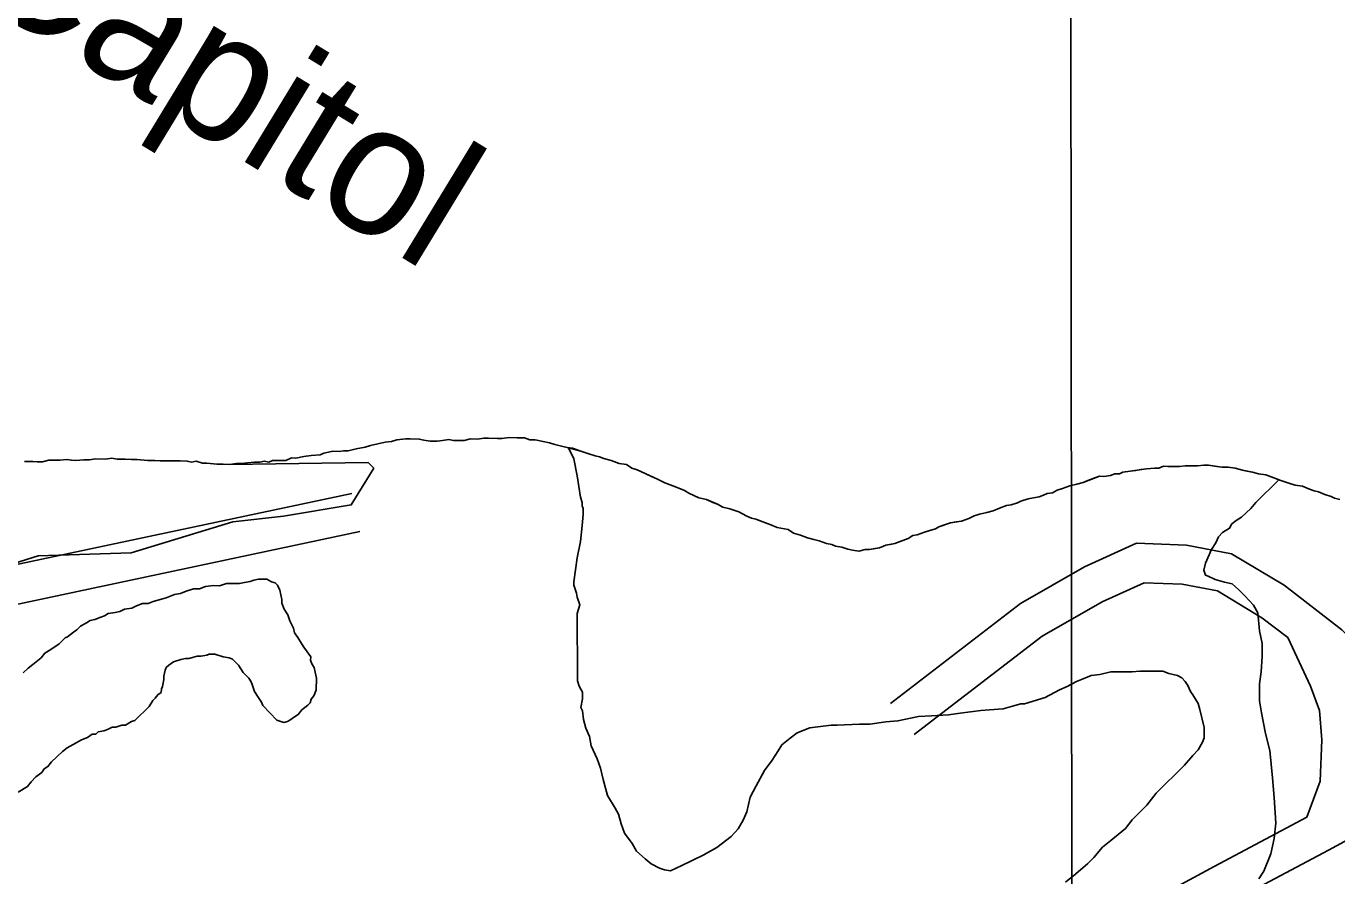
# Model space of a CAD drawing. Extents: x 3313447 to 3351316, y 703786 to 729172.
# Drawn here: x 3327294 to 3328298, y 712016 to 712667 of the extents above; entities that cross this region are included whole.
import ezdxf

# ---------------------------------------------------------------- set-up
doc = ezdxf.new("R2010")
doc.units = 0
for name, color, linetype in [('V-GRID-MAJR', 7, 'Continuous'), ('V-RIVR-IDEN', 7, 'Continuous'), ('V-ROAD-CNTR', 7, 'Continuous'), ('V-SITE-VEGE', 7, 'Continuous'), ('V-TOPO-SHOR', 7, 'Continuous')]:
    doc.layers.add(name, color=color, linetype=linetype)

msp = doc.modelspace()

# ---------------------------------------------------------------- linework, layer by layer
at = {"layer": 'V-GRID-MAJR'}
msp.add_line((3328098.9, 709181.3), (3328090.9, 715239.9), dxfattribs=at)
at = {"layer": 'V-ROAD-CNTR'}
for points in [[(3327266.9, 712250.1), (3327543.2, 712308.7)], [(3327259.4, 712217.9), (3327549.4, 712279.4)], [(3328620.3, 712131.5), (3328470.8, 712134), (3328421.1, 712139.4), (3328364.9, 712157.9), (3328337.7, 712169.7), (3328302, 712204), (3328257.7, 712238.2), (3328217.5, 712262.4), (3328183, 712268.9), (3328144.7, 712270.4), (3328104.7, 712252.4), (3328055.6, 712224.3), (3327956, 712147.7)], [(3328206.6, 712233.9), (3328179.7, 712239), (3328150.6, 712240.1), (3328118.3, 712225.6), (3328072.3, 712199.3), (3327974.3, 712123.9)], [(3328260.5, 712198.1), (3328240.8, 712213.4), (3328206.6, 712233.9)], [(3328275.2, 712060.6), (3328285.5, 712088), (3328286.6, 712119.9), (3328284.8, 712142.3), (3328278.1, 712161), (3328260.5, 712198.1)], [(3327710.9, 711689.5), (3327818.6, 711734), (3327884, 711755.9), (3327929.9, 711774.6), (3327966.5, 711808.4), (3327998.1, 711854.6), (3328029.2, 711887.4), (3328080.7, 711919), (3328149.8, 711959.4), (3328218.2, 711996.2), (3328291.7, 712035.3), (3328340.7, 712061.7), (3328387.6, 712079.4), (3328427.6, 712090), (3328472.2, 712104)], [(3327699.5, 711717.3), (3327808.1, 711762.1), (3327873.5, 711784.1), (3327913.6, 711800.4), (3327943.7, 711828.2), (3327974.7, 711873.5), (3328010.1, 711910.9), (3328065.2, 711944.8), (3328135.2, 711985.5), (3328204.1, 712022.6), (3328275.2, 712060.6)]]:
    msp.add_lwpolyline(points, dxfattribs=at)
at = {"layer": 'V-SITE-VEGE'}
for points in [[(3327292.5, 712333.1), (3327306.3, 712332.9), (3327311.1, 712334.2), (3327319.4, 712334.1), (3327324.9, 712334.7), (3327328.3, 712334), (3327331.7, 712333.9), (3327338, 712334.5), (3327342.1, 712334.5), (3327346.9, 712335.1), (3327354.5, 712335), (3327359.3, 712335.6), (3327363.4, 712334.9), (3327378.6, 712334.6), (3327386.8, 712333.8), (3327417.1, 712333.4), (3327420.5, 712332.7), (3327424, 712333.3), (3327428.8, 712331.9), (3327432.2, 712331.8), (3327439.8, 712331.1), (3327449.4, 712330.9), (3327555.7, 712332.3), (3327560, 712327.9), (3327542.8, 712299.8), (3327490.9, 712291.2), (3327452, 712286.9), (3327374.2, 712263.1), (3327303, 712260.9), (3327227.3, 712237.1)], [(3328176, 712169.2), (3328169.5, 712170.5), (3328164.9, 712172.5), (3328147.2, 712172.5), (3328141.3, 712171.8), (3328124.9, 712171.8), (3328116.4, 712169.8), (3328109.8, 712169.2), (3328102.6, 712165.9), (3328098.7, 712164.6), (3328091.5, 712160.6), (3328085.6, 712158), (3328074.5, 712152.1), (3328058.8, 712147.5), (3328056.1, 712147.5), (3328049.6, 712145.5), (3328042.4, 712143.5), (3328031.9, 712142.9), (3328025.3, 712142.2), (3328009.6, 712140.2), (3328000.5, 712138.9), (3327987.4, 712138.3), (3327977.5, 712137.6), (3327961.8, 712134.3), (3327952.6, 712133.6), (3327940.2, 712131.7), (3327932.3, 712131.7), (3327915.3, 712131), (3327910.7, 712131), (3327894.3, 712129), (3327884.5, 712125.1), (3327879.3, 712121.1), (3327872.7, 712115.9), (3327870.1, 712111.3), (3327865.5, 712104.1), (3327859.6, 712096.2), (3327853.1, 712084.4), (3327848.5, 712075.9), (3327845.9, 712064.7), (3327843.3, 712058.2), (3327839.4, 712051.6), (3327834.1, 712045.7), (3327823, 712037.2), (3327812.5, 712031.3), (3327796.1, 712023.4), (3327787.6, 712019.5), (3327783, 712020.1), (3327779.1, 712021.4), (3327772.6, 712024.7), (3327768, 712028.6), (3327761.4, 712034.5), (3327758.1, 712040.4), (3327752.2, 712048.3), (3327749.6, 712055.5), (3327747.6, 712062.7), (3327745, 712067.3), (3327739.1, 712077.1), (3327735.8, 712089.5), (3327733.8, 712098), (3327731.2, 712105.3), (3327726.6, 712115.1), (3327725.3, 712122.3), (3327722.7, 712128.8), (3327720.7, 712135.4), (3327720, 712141.9), (3327718.7, 712144.6), (3327720, 712151.1), (3327720, 712156.3), (3327717.4, 712160.9), (3327716.1, 712164.9), (3327716.1, 712172.1), (3327716.1, 712181.2), (3327716.1, 712187.8), (3327716, 712196.3), (3327716, 712202.9), (3327716, 712207.4), (3327716, 712216.6), (3327718, 712223.2), (3327716, 712229.1), (3327715.4, 712232.3), (3327713.4, 712238.2), (3327713.4, 712240.9), (3327716, 712259.2), (3327718.6, 712271.7), (3327719.9, 712284.1), (3327720.5, 712292.6), (3327720.5, 712297.2), (3327719.9, 712299.2), (3327719.9, 712301.8), (3327718.6, 712305.7), (3327715.9, 712322.1), (3327713.3, 712335.2), (3327709.4, 712343.7), (3327718.7, 712341), (3327724.9, 712338.9), (3327729.7, 712337.4), (3327733.1, 712336.7), (3327736.5, 712335.3), (3327742, 712333.8), (3327748.2, 712331.6), (3327753.7, 712330.9)], [(3327753.7, 712330.9), (3327757.8, 712328.1), (3327761.9, 712326.6), (3327777.6, 712319.5), (3327783.1, 712316.7), (3327791.3, 712313.8), (3327798.1, 712311), (3327801.5, 712308.9), (3327809.1, 712305.3), (3327815.2, 712303.9), (3327823.5, 712300.3), (3327827.6, 712298.2), (3327833, 712296.8), (3327839.9, 712294.6), (3327846, 712291.1), (3327849.5, 712289.7), (3327852.9, 712288.9), (3327860.4, 712286.1), (3327864.5, 712284.6), (3327869.3, 712282.5), (3327877.6, 712281), (3327881.7, 712278.2), (3327887.1, 712276.7), (3327892.6, 712274.6), (3327897.4, 712273.2), (3327901.5, 712272.4), (3327907, 712270.3), (3327911.1, 712269.5), (3327913.9, 712268.1), (3327918.7, 712267.4), (3327923.5, 712265.9), (3327926.9, 712265.2), (3327931.7, 712264.4), (3327936.6, 712265.7), (3327940, 712265.7), (3327947.6, 712267), (3327952.4, 712269), (3327959.3, 712270.2), (3327969.7, 712274.2), (3327973.2, 712276.3), (3327976.6, 712276.9), (3327982.2, 712278.9), (3327990.5, 712281.5), (3327993.2, 712282.9), (3328002.2, 712286.2), (3328010.5, 712287.4), (3328016, 712289.4), (3328020.2, 712291.4), (3328024.3, 712292.8), (3328029.9, 712294.1), (3328034.7, 712295.4), (3328039.6, 712297.4), (3328045.1, 712299.4), (3328048.5, 712300), (3328053.4, 712301.3), (3328056.1, 712302.6), (3328061.7, 712304.6), (3328070, 712305.9), (3328073.4, 712307.2), (3328076.2, 712308.6), (3328080.3, 712309.2), (3328083.8, 712311.2), (3328087.9, 712312.5), (3328093.5, 712314.5), (3328099, 712315.8), (3328103.8, 712317.1), (3328116.3, 712321.8), (3328119.7, 712321.7), (3328124.6, 712322.4), (3328128, 712323.7), (3328131.5, 712323.6), (3328134.2, 712325), (3328139.8, 712325.6), (3328152.2, 712327.5), (3328158.4, 712328.1), (3328161.8, 712328), (3328165.3, 712329.4), (3328177.7, 712329.2), (3328181.8, 712329.8), (3328191.4, 712329.7), (3328196.3, 712330.3), (3328199.7, 712330.3), (3328210, 712328.8), (3328214.8, 712328.7), (3328220.3, 712327.9), (3328225.8, 712326.5), (3328233.4, 712325), (3328238.2, 712323.6), (3328243.7, 712322.8), (3328251.9, 712319.9), (3328253.8, 712319.1)], [(3328253.8, 712319.1), (3328236.2, 712301.6), (3328232.2, 712297), (3328225, 712290.5), (3328221.1, 712287.9), (3328217.8, 712285.2), (3328215.9, 712282), (3328210.6, 712278.7), (3328207.4, 712275.4), (3328205.4, 712270.8), (3328202.1, 712265.6), (3328197.6, 712255.1), (3328196.3, 712249.8), (3328197.6, 712245.9), (3328199.5, 712245.3), (3328204.8, 712242.6), (3328212, 712240.7), (3328217.9, 712239.4), (3328223.1, 712234.8), (3328227.7, 712230.2), (3328234.3, 712223), (3328237.6, 712217.1), (3328238.9, 712203.4), (3328240.9, 712193.5), (3328240.9, 712183.7), (3328240.2, 712171.9), (3328238.9, 712162.7), (3328238.9, 712149.6), (3328240.3, 712140.5), (3328243.5, 712124.7), (3328246.8, 712111.6), (3328248.8, 712090.7), (3328250.1, 712075.6), (3328251.5, 712056), (3328250.2, 712044.2), (3328247.6, 712032.4), (3328242.3, 712019.2), (3328238.4, 712013.3)], [(3327291.4, 712171.1), (3327295.1, 712174.7), (3327298.8, 712177.4), (3327305.2, 712182.7), (3327307.9, 712186.3), (3327312.5, 712189), (3327318.9, 712193.4), (3327323.5, 712197.9), (3327325.3, 712198.8), (3327329.9, 712202.3), (3327332.6, 712204.1), (3327335.4, 712206.8), (3327340, 712209.4), (3327342.7, 712211.2), (3327346.4, 712212.1), (3327350.9, 712213.8), (3327353.6, 712214.7), (3327356.4, 712216.5), (3327361.8, 712217.3), (3327365.5, 712218.1), (3327369.1, 712219.9), (3327374.6, 712220.7), (3327378.2, 712222.5), (3327382.8, 712224.2), (3327387.3, 712224.2), (3327390.9, 712225.9), (3327397.3, 712227.7), (3327400.9, 712228.5), (3327407.3, 712231.2), (3327411.9, 712232), (3327416.4, 712233.8), (3327421.9, 712235.5), (3327426.4, 712235.4), (3327431, 712237.2), (3327437.3, 712238), (3327441.8, 712237.9), (3327447.3, 712239.7), (3327457.3, 712239.5)], [(3327457.3, 712239.5), (3327460.9, 712240.4), (3327465.4, 712241.2), (3327468.2, 712242.1), (3327471.8, 712243), (3327478.2, 712242.9), (3327481.8, 712241), (3327484.5, 712240.1), (3327486.2, 712238.2), (3327488, 712234.6), (3327489.7, 712227.3), (3327489.7, 712224.6), (3327491.4, 712220), (3327494.1, 712215.5), (3327495.8, 712210.9), (3327498.5, 712205.4), (3327499.3, 712201.8), (3327502, 712198.1), (3327504.7, 712193.6), (3327506.4, 712190.8), (3327511.8, 712183.5), (3327511.7, 712180.8), (3327512.6, 712178.1), (3327514.4, 712175.3), (3327515.2, 712171.7), (3327516.1, 712167.1), (3327516, 712158.1), (3327515, 712155.4), (3327514.1, 712153.6), (3327512.2, 712150.9), (3327511.3, 712148.2), (3327509.5, 712146.4), (3327504.9, 712142.8)], [(3327504.9, 712142.8), (3327502.1, 712139.3), (3327499.4, 712137.5), (3327495.7, 712134.8), (3327493.9, 712133.9), (3327491.1, 712133.1), (3327485.7, 712134.9), (3327475, 712146), (3327474.1, 712148.7), (3327471.5, 712152.4), (3327468.8, 712156.9), (3327467.1, 712161.5), (3327466.2, 712164.2), (3327464.4, 712167), (3327460, 712171.5), (3327456.4, 712177), (3327451.9, 712181.6), (3327449.2, 712182.6), (3327444.7, 712183.5), (3327438.4, 712185.4), (3327433.9, 712185.5), (3327432.1, 712184.6), (3327427.5, 712183.8), (3327424.8, 712183.8), (3327421.2, 712182.9), (3327418.4, 712182.1), (3327415.7, 712182.1), (3327412.1, 712181.3), (3327406.6, 712179.5), (3327403, 712176.9), (3327401.1, 712175.1), (3327400.2, 712173.3), (3327399.2, 712168.7), (3327399.2, 712166), (3327398.2, 712160.6), (3327397.3, 712158.8), (3327397.2, 712156.1), (3327394.5, 712154.3), (3327392.6, 712151.6), (3327390.8, 712149.8), (3327388, 712145.3), (3327377, 712134.6), (3327374.3, 712133.8), (3327369.7, 712131.1), (3327367, 712131.1), (3327362.4, 712129.4), (3327359.7, 712129.4), (3327356.1, 712127.7), (3327353.3, 712126.8), (3327348.8, 712125.9), (3327347, 712124.2), (3327344.2, 712124.2), (3327340.6, 712121.5), (3327336, 712119.8), (3327329.6, 712116.2), (3327325.1, 712113.6), (3327321.4, 712110.9), (3327313.1, 712102.9), (3327310.4, 712099.3), (3327307.6, 712097.5), (3327305.8, 712094.8), (3327301.2, 712091.3), (3327297.5, 712087.7), (3327294.8, 712084.1), (3327287.5, 712079.7)], [(3328090.3, 712010.6), (3328098.2, 712017.1), (3328107.4, 712025), (3328111.9, 712029.6), (3328118.5, 712037.5), (3328125, 712042.7), (3328136.2, 712051.9), (3328141.4, 712058.5), (3328152.5, 712069.6), (3328159.7, 712078.8), (3328181.3, 712100.4), (3328187.9, 712107.7), (3328191.8, 712112.2), (3328195.1, 712118.1), (3328196.4, 712121.4), (3328196.4, 712129.3), (3328193.1, 712143), (3328191.8, 712147.6), (3328187.8, 712154.2), (3328185.9, 712156.8), (3328183.9, 712161.4), (3328181.9, 712164.6), (3328179.3, 712167.3), (3328176, 712169.2)]]:
    msp.add_lwpolyline(points, dxfattribs=at)
at = {"layer": 'V-TOPO-SHOR'}
for points in [[(3327931.7, 712264.4), (3327926.9, 712265.2), (3327923.5, 712265.9), (3327918.7, 712267.4), (3327913.9, 712268.1), (3327911.1, 712269.5), (3327907, 712270.3), (3327901.5, 712272.4), (3327897.4, 712273.2), (3327892.6, 712274.6), (3327887.1, 712276.7), (3327881.7, 712278.2), (3327877.6, 712281), (3327869.3, 712282.5), (3327864.5, 712284.6), (3327860.4, 712286.1), (3327852.9, 712288.9), (3327849.5, 712289.6), (3327846, 712291.1), (3327839.9, 712294.6), (3327833, 712296.8), (3327827.6, 712298.2), (3327823.5, 712300.3), (3327820, 712301.8), (3327815.2, 712303.9), (3327809.1, 712305.3), (3327801.5, 712308.9), (3327798.1, 712311), (3327791.3, 712313.8), (3327787.2, 712315.3), (3327783.1, 712316.7), (3327777.6, 712319.5), (3327772.8, 712321.7), (3327768, 712323.8), (3327761.9, 712326.6), (3327757.8, 712328.1), (3327753.7, 712330.9), (3327748.2, 712331.6), (3327742, 712333.8), (3327736.5, 712335.3), (3327733.1, 712336.7), (3327729.7, 712337.4), (3327724.9, 712338.9), (3327718.7, 712341), (3327712.5, 712343.2), (3327708.4, 712343.9), (3327705, 712344.6), (3327698.8, 712346.1), (3327694.7, 712347.5), (3327689.9, 712348.3), (3327683.7, 712349.7), (3327679.6, 712349.8), (3327675.5, 712351.2), (3327670, 712351.3), (3327663.8, 712351.4), (3327658.3, 712350.8), (3327654.8, 712350.8), (3327647.9, 712350.9), (3327644.5, 712351), (3327639.7, 712350.3), (3327634.2, 712350.4), (3327629.3, 712349.1), (3327625.9, 712349.2), (3327621.1, 712349.2), (3327617.6, 712350), (3327612.8, 712349.3), (3327608.7, 712348.7), (3327603.2, 712348.8), (3327598.4, 712349.5), (3327594.9, 712350.3), (3327588, 712350.4), (3327584.6, 712350.4), (3327577.7, 712349.8), (3327573.6, 712348.5), (3327568.7, 712347.9), (3327563.2, 712346.6), (3327557.7, 712345.3), (3327553.5, 712344), (3327546.6, 712342.7), (3327540.4, 712341.4), (3327537, 712341.4), (3327533.5, 712340.8), (3327528.7, 712340.9), (3327525.3, 712340.2), (3327521.8, 712339.6), (3327519, 712338.2), (3327512.1, 712337.6), (3327506.6, 712337), (3327500.4, 712335.7), (3327497, 712335.8), (3327492.8, 712333.8), (3327488, 712333.8), (3327482.5, 712333.9), (3327479.7, 712332.6), (3327476.3, 712333.3), (3327472.8, 712332.7), (3327468.7, 712332.7), (3327463.2, 712332.1), (3327458.4, 712331.5), (3327454.9, 712331.5), (3327449.4, 712330.9)], [(3327449.4, 712330.9), (3327444.6, 712331), (3327439.8, 712331.1), (3327432.2, 712331.8), (3327428.8, 712331.9), (3327424, 712333.3), (3327420.5, 712332.7), (3327417.1, 712333.4), (3327411.6, 712333.5), (3327407.5, 712333.6), (3327403.3, 712333.6), (3327396.4, 712333.7), (3327392.3, 712333.8), (3327386.8, 712333.8), (3327378.6, 712334.6), (3327374.4, 712334.7), (3327369.6, 712334.8), (3327363.4, 712334.9), (3327359.3, 712335.6), (3327354.5, 712335), (3327346.9, 712335.1), (3327342.1, 712334.5), (3327338, 712334.5), (3327331.7, 712333.9), (3327328.3, 712334), (3327324.9, 712334.7), (3327319.4, 712334.1), (3327315.2, 712334.1), (3327311.1, 712334.2), (3327306.3, 712332.9), (3327302.1, 712332.9), (3327298.7, 712333), (3327292.5, 712333.1)], [(3328300.5, 712304.1), (3328296.4, 712304.9), (3328293.7, 712306.3), (3328288.9, 712307.7), (3328284.1, 712309.8), (3328280.7, 712310.6), (3328277.2, 712312), (3328271.8, 712314.1), (3328266.3, 712314.9), (3328262.1, 712316.3), (3328255.3, 712318.5), (3328251.9, 712319.9), (3328243.7, 712322.8), (3328238.2, 712323.6), (3328233.4, 712325), (3328229.2, 712325.7), (3328225.8, 712326.5), (3328220.3, 712327.9), (3328214.8, 712328.7), (3328210, 712328.8), (3328204.5, 712329.5), (3328199.7, 712330.3), (3328196.3, 712330.3), (3328191.4, 712329.7), (3328185.9, 712329.8), (3328181.8, 712329.8), (3328177.7, 712329.2), (3328172.2, 712329.3), (3328168.7, 712329.3), (3328165.3, 712329.4), (3328161.8, 712328), (3328158.4, 712328.1), (3328152.2, 712327.5), (3328148, 712326.9), (3328143.9, 712326.2), (3328139.8, 712325.6), (3328134.2, 712325), (3328131.5, 712323.6), (3328128, 712323.7), (3328124.6, 712322.4), (3328119.7, 712321.7), (3328116.3, 712321.8), (3328112.8, 712320.5), (3328107.3, 712318.5), (3328103.8, 712317.1), (3328099, 712315.8), (3328093.5, 712314.5), (3328087.9, 712312.5), (3328083.8, 712311.2), (3328080.3, 712309.2), (3328076.2, 712308.6), (3328073.4, 712307.2), (3328070, 712305.9), (3328065.8, 712305.3), (3328061.7, 712304.6), (3328056.1, 712302.6), (3328053.4, 712301.3), (3328048.5, 712300), (3328045.1, 712299.4), (3328039.6, 712297.4), (3328034.7, 712295.4), (3328029.9, 712294.1), (3328024.3, 712292.8), (3328020.2, 712291.4), (3328016, 712289.4), (3328010.5, 712287.4), (3328006.4, 712286.8), (3328002.2, 712286.2), (3327996.7, 712284.2), (3327993.2, 712282.9), (3327990.5, 712281.5), (3327986.3, 712280.2), (3327982.2, 712278.9), (3327976.6, 712276.9), (3327973.2, 712276.3), (3327969.7, 712274.2), (3327962.8, 712271.6), (3327959.3, 712270.2), (3327955.9, 712269.6), (3327952.4, 712269), (3327947.6, 712267), (3327944.1, 712266.3), (3327940, 712265.7), (3327936.6, 712265.7), (3327931.7, 712264.4)]]:
    msp.add_lwpolyline(points, dxfattribs=at)

# ---------------------------------------------------------------- texts
at = {"layer": 'V-RIVR-IDEN'}
msp.add_text('Capitol', height=100, rotation=328.6713, dxfattribs=at).set_placement((3327244.1, 712694.8))

doc.saveas('drawing.dxf')
